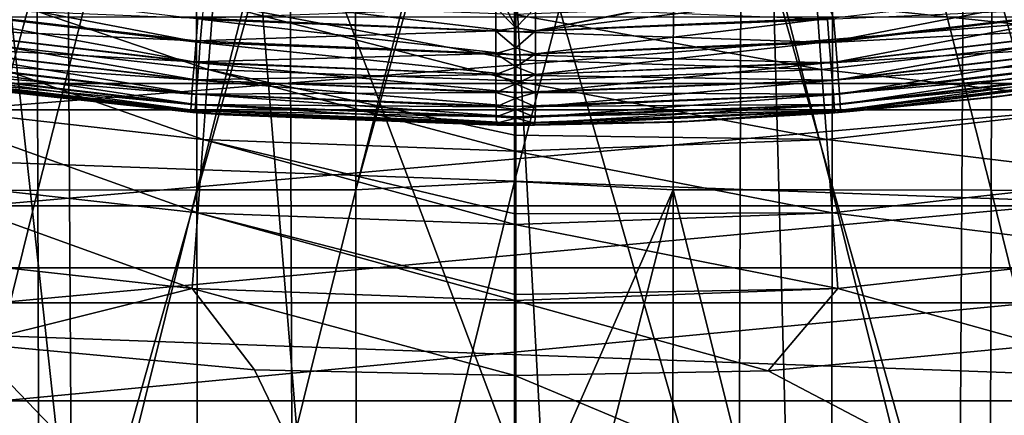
# Model space of a CAD drawing. Header units: metres. Extents: x -104 to 104, y -68 to 90.
# Tile 406 of 656: x -2.9 to 2.86, y 18.59 to 20.9. Entities that reach past the tile are written whole.
import ezdxf

# ---------------------------------------------------------------- set-up
doc = ezdxf.new("R2010")
doc.units = ezdxf.units.M
doc.layers.add('solid_FIT-BATH-153_SW0002', color=7, linetype='CONTINUOUS')

msp = doc.modelspace()

# ---------------------------------------------------------------- linework, layer by layer
at = {"layer": 'solid_FIT-BATH-153_SW0002'}
for points in [[(-3.730722, 23.53022, -17.180685), (-2.800738, 23.532537, -17.205959), (-3.716806, 19.904491, -16.449686)], [(-2.800738, 23.532537, -17.205959), (-2.790374, 19.906635, -16.4741), (-3.716806, 19.904491, -16.449686)], [(-2.800738, 23.532537, -17.205959), (-1.867544, 23.53385, -17.219992), (-2.790374, 19.906635, -16.4741)], [(-1.867544, 23.53385, -17.219992), (-1.860697, 19.907848, -16.487654), (-2.790374, 19.906635, -16.4741)], [(-1.867544, 23.53385, -17.219992), (-0.933861, 23.534433, -17.226036), (-1.860697, 19.907848, -16.487654)], [(-0.933861, 23.534433, -17.226036), (-0.93048, 19.90839, -16.49349), (-1.860697, 19.907848, -16.487654)], [(-0.933861, 23.534433, -17.226036), (-0.002496, 23.540899, -17.228666), (-0.93048, 19.90839, -16.49349)], [(-0.93048, 19.90839, -16.49349), (-0.002496, 23.540899, -17.228666), (-0.002551, 23.254467, -17.169165)], [(0.929027, 23.534433, -17.226051), (0.925345, 19.908388, -16.493507), (-0.002816, 19.956404, -16.504152)], [(-0.002551, 23.254467, -17.169165), (0.929027, 23.534433, -17.226051), (-0.002816, 19.956404, -16.504152)], [(0.929027, 23.534433, -17.226051), (1.855658, 19.907846, -16.487701), (0.925345, 19.908388, -16.493507)], [(0.929027, 23.534433, -17.226051), (1.862799, 23.533848, -17.220037), (1.855658, 19.907846, -16.487701)], [(1.862799, 23.533848, -17.220037), (2.785445, 19.906631, -16.474197), (1.855658, 19.907846, -16.487701)], [(1.862799, 23.533848, -17.220037), (2.796097, 23.532537, -17.206053), (2.785445, 19.906631, -16.474197)], [(2.796097, 23.532537, -17.206053), (3.712, 19.90449, -16.449842), (2.785445, 19.906631, -16.474197)], [(2.796097, 23.532537, -17.206053), (3.726197, 23.530222, -17.18084), (3.712, 19.90449, -16.449842)], [(-0.93048, 19.90839, -16.49349), (-0.002551, 23.254467, -17.169165), (-0.002816, 19.956404, -16.504152)], [(-1.315746, 21.816067, -13.808768), (0.004556, 18.306974, -13.128312), (0.004357, 21.860708, -13.821231)], [(1.309702, 17.310938, -12.937481), (1.323622, 21.816061, -13.80872), (0.004357, 21.860708, -13.821231)], [(1.309702, 17.310938, -12.937481), (0.004357, 21.860708, -13.821231), (0.004556, 18.306974, -13.128312)], [(-2.617037, 21.814272, -13.793258), (-3.889553, 21.809914, -13.757654), (-3.848604, 17.305637, -12.889429)], [(-2.617037, 21.814272, -13.793258), (-3.848604, 17.305637, -12.889429), (-2.58859, 17.309361, -12.922978)], [(-1.315746, 21.816067, -13.808768), (-2.617037, 21.814272, -13.793258), (-2.58859, 17.309361, -12.922978)], [(-1.315746, 21.816067, -13.808768), (-2.58859, 17.309361, -12.922978), (-1.300937, 17.310942, -12.937532)], [(-1.315746, 21.816067, -13.808768), (-1.300937, 17.310942, -12.937532), (0.004556, 18.306974, -13.128312)], [(1.309702, 17.310938, -12.937481), (2.596811, 17.309343, -12.922832), (1.323622, 21.816061, -13.80872)], [(2.596811, 17.309343, -12.922832), (2.624451, 21.814255, -13.793118), (1.323622, 21.816061, -13.80872)], [(2.596811, 17.309343, -12.922832), (3.85624, 17.305605, -12.889149), (2.624451, 21.814255, -13.793118)], [(3.85624, 17.305605, -12.889149), (3.896466, 21.809881, -13.757387), (2.624451, 21.814255, -13.793118)], [(15.662336, 20.529631, 1.296502), (-15.662336, 20.529631, 1.296502), (-17.348299, 21.731127, 1.296502)], [(15.662336, 20.529631, 1.296502), (-17.348299, 21.731127, 1.296502), (17.348299, 21.731127, 1.296502)], [(3, -33.664112, 59.796501), (-3, 21.43195, 59.796501), (-1.503199, 21.284964, 59.796501)], [(3, -33.664112, 59.796501), (-3, -33.664112, 59.796501), (-3, 21.43195, 59.796501)], [(3, -33.664112, 59.796501), (1.506204, 21.28516, 59.796501), (3, 21.43195, 59.796501)], [(3, -33.664112, 59.796501), (-1.503199, 21.284964, 59.796501), (0, 21.235888, 59.796501)], [(3, -33.664112, 59.796501), (0, 21.235888, 59.796501), (1.506204, 21.28516, 59.796501)], [(-3.559834, 20.81053, 16.475449), (-1.793335, 20.612017, 16.473705), (-3.504226, 21.19404, 16.692205)], [(-1.793335, 20.612017, 16.473705), (-1.765217, 20.998407, 16.690477), (-3.504226, 21.19404, 16.692205)], [(3.559835, 20.810535, 16.475451), (3.504228, 21.194033, 16.692202), (1.765218, 20.998404, 16.690474)], [(-3.667453, 20.984457, 8.487766), (-1.839717, 20.769461, 8.487767), (-3.646641, 21.116732, 8.405639)], [(-1.839717, 20.769461, 8.487767), (-1.829277, 20.902956, 8.40564), (-3.646641, 21.116732, 8.405639)], [(1.873631, 20.779406, 13.267046), (1.862918, 20.912743, 13.347444), (3.596302, 21.114904, 13.352827)], [(3.617364, 20.983046, 13.272359), (1.873631, 20.779406, 13.267046), (3.596302, 21.114904, 13.352827)], [(-1.829277, 20.902956, 8.40564), (-0.000779, 20.831511, 8.405641), (-1.817938, 21.047623, 8.345493)], [(-0.000779, 20.831511, 8.405641), (-0.000772, 20.976622, 8.345494), (-1.817938, 21.047623, 8.345493)], [(0.120505, 20.836998, 13.351925), (0.93851, 20.99589, 13.405107), (1.803587, 21.04339, 13.416666)], [(1.862918, 20.912743, 13.347444), (0.120505, 20.836998, 13.351925), (1.803587, 21.04339, 13.416666)], [(-3.685977, 20.866512, 8.589849), (-1.849009, 20.650433, 8.589849), (-3.667453, 20.984457, 8.487766)], [(-1.849009, 20.650433, 8.589849), (-1.839717, 20.769461, 8.487767), (-3.667453, 20.984457, 8.487766)], [(-3.628144, 20.860962, 13.169109), (-3.609053, 20.981764, 13.27232), (-1.864805, 20.778704, 13.267037)], [(-1.864805, 20.778704, 13.267037), (-3.609053, 20.981764, 13.27232), (-1.854152, 20.912045, 13.347436)], [(-1.854152, 20.912045, 13.347436), (-0.111065, 20.973394, 13.415655), (-0.111263, 20.837366, 13.351409)], [(-1.793335, 20.612017, 16.473705), (0, 20.545403, 16.473038), (-1.765217, 20.998407, 16.690477)], [(0, 20.668043, 16.535679), (0, 20.933069, 16.689974), (-1.765217, 20.998407, 16.690477)], [(0, 20.545403, 16.473038), (0, 20.668043, 16.535679), (-1.765217, 20.998407, 16.690477)], [(0.004609, 20.855457, 13.367436), (-0.111263, 20.837366, 13.351409), (-0.111065, 20.973394, 13.415655)], [(0.004609, 20.855457, 13.367436), (-0.111065, 20.973394, 13.415655), (-0.053344, 20.974268, 13.412457)], [(0.004609, 20.855457, 13.367436), (-0.053344, 20.974268, 13.412457), (0.004584, 20.973145, 13.4156)], [(-0.000779, 20.831511, 8.405641), (1.827724, 20.902834, 8.405642), (-0.000772, 20.976622, 8.345494)], [(1.793335, 20.612019, 16.473707), (1.765218, 20.998404, 16.690474), (0, 20.933069, 16.689974)], [(0.120234, 20.973495, 13.415518), (0.004609, 20.855457, 13.367436), (0.004584, 20.973145, 13.4156)], [(0.120505, 20.836998, 13.351925), (0.004609, 20.855457, 13.367436), (0.120234, 20.973495, 13.415518)], [(0.120505, 20.836998, 13.351925), (0.120234, 20.973495, 13.415518), (0.917142, 20.995012, 13.405167)], [(0.120505, 20.836998, 13.351925), (0.917142, 20.995012, 13.405167), (0.93851, 20.99589, 13.405107)], [(1.793335, 20.612019, 16.473707), (3.559835, 20.810535, 16.475451), (1.765218, 20.998404, 16.690474)], [(1.838157, 20.769339, 8.487769), (3.665907, 20.984213, 8.487769), (1.827724, 20.902834, 8.405642)], [(3.684426, 20.866268, 8.589851), (3.665907, 20.984213, 8.487769), (1.838157, 20.769339, 8.487769)], [(1.883432, 20.657242, 13.163834), (1.873631, 20.779406, 13.267046), (3.617364, 20.983046, 13.272359)], [(3.636496, 20.862251, 13.169148), (1.883432, 20.657242, 13.163834), (3.617364, 20.983046, 13.272359)], [(-3.472834, 20.916769, 72.796501), (-3.266659, 20.375042, 72.796501), (3.472833, 20.916769, 72.796501)], [(-3.266659, 20.375042, 72.796501), (3.266659, 20.37504, 72.796501), (3.472833, 20.916769, 72.796501)], [(-1.864805, 20.778704, 13.267037), (-1.854152, 20.912045, 13.347436), (-0.111263, 20.837366, 13.351409)], [(-1.839717, 20.769461, 8.487767), (-0.000783, 20.697609, 8.487768), (-1.829277, 20.902956, 8.40564)], [(-0.000783, 20.697609, 8.487768), (-0.000779, 20.831511, 8.405641), (-1.829277, 20.902956, 8.40564)], [(1.838157, 20.769339, 8.487769), (1.827724, 20.902834, 8.405642), (-0.000779, 20.831511, 8.405641)], [(1.793335, 20.612019, 16.473707), (0, 20.933069, 16.689974), (0, 20.668043, 16.535679)], [(0.120763, 20.703674, 13.271416), (0.120505, 20.836998, 13.351925), (1.862918, 20.912743, 13.347444)], [(1.873631, 20.779406, 13.267046), (0.120763, 20.703674, 13.271416), (1.862918, 20.912743, 13.347444)], [(-3.701766, 20.76581, 8.709366), (-1.856928, 20.548807, 8.709367), (-3.685977, 20.866512, 8.589849)], [(-1.856928, 20.548807, 8.709367), (-1.849009, 20.650433, 8.589849), (-3.685977, 20.866512, 8.589849)], [(-3.64443, 20.756588, 13.046241), (-3.628144, 20.860962, 13.169109), (-1.874559, 20.656538, 13.163826)], [(-1.874559, 20.656538, 13.163826), (-3.628144, 20.860962, 13.169109), (-1.864805, 20.778704, 13.267037)], [(0.004609, 20.855457, 13.367436), (0.004634, 20.737724, 13.300042), (-0.111263, 20.837366, 13.351409)], [(0.120505, 20.836998, 13.351925), (0.004634, 20.737724, 13.300042), (0.004609, 20.855457, 13.367436)], [(1.847443, 20.650311, 8.58985), (3.684426, 20.866268, 8.589851), (1.838157, 20.769339, 8.487769)], [(3.700209, 20.765566, 8.70937), (3.684426, 20.866268, 8.589851), (1.847443, 20.650311, 8.58985)], [(1.891767, 20.551691, 13.040898), (1.883432, 20.657242, 13.163834), (3.636496, 20.862251, 13.169148)], [(3.652802, 20.757883, 13.046281), (1.891767, 20.551691, 13.040898), (3.636496, 20.862251, 13.169148)], [(-3.618987, 20.40415, 16.301832), (-1.823232, 20.202555, 16.300066), (-3.559834, 20.81053, 16.475449)], [(-1.823232, 20.202555, 16.300066), (-1.793335, 20.612017, 16.473705), (-3.559834, 20.81053, 16.475449)], [(-1.864805, 20.778704, 13.267037), (-0.111263, 20.837366, 13.351409), (-0.111456, 20.704302, 13.270329)], [(0.004634, 20.737724, 13.300042), (-0.111456, 20.704302, 13.270329), (-0.111263, 20.837366, 13.351409)], [(-0.000783, 20.697609, 8.487768), (1.838157, 20.769339, 8.487769), (-0.000779, 20.831511, 8.405641)], [(0.120763, 20.703674, 13.271416), (0.004634, 20.737724, 13.300042), (0.120505, 20.836998, 13.351925)], [(3.618985, 20.404171, 16.30184), (3.559835, 20.810535, 16.475451), (1.793335, 20.612019, 16.473707)], [(-3.714437, 20.684835, 8.843371), (-1.863284, 20.467094, 8.843372), (-3.701766, 20.76581, 8.709366)], [(-1.863284, 20.467094, 8.843372), (-1.856928, 20.548807, 8.709367), (-3.701766, 20.76581, 8.709366)], [(-3.657131, 20.673361, 12.907851), (-3.64443, 20.756588, 13.046241), (-1.88287, 20.550983, 13.040891)], [(-1.88287, 20.550983, 13.040891), (-3.64443, 20.756588, 13.046241), (-1.874559, 20.656538, 13.163826)], [(-1.874559, 20.656538, 13.163826), (-1.864805, 20.778704, 13.267037), (-0.111456, 20.704302, 13.270329)], [(-1.849009, 20.650433, 8.589849), (-0.000785, 20.578218, 8.589849), (-1.839717, 20.769461, 8.487767)], [(-0.000785, 20.578218, 8.589849), (-0.000783, 20.697609, 8.487768), (-1.839717, 20.769461, 8.487767)], [(0.004634, 20.737724, 13.300042), (0.004658, 20.627653, 13.216146), (-0.111456, 20.704302, 13.270329)], [(1.847443, 20.650311, 8.58985), (1.838157, 20.769339, 8.487769), (-0.000783, 20.697609, 8.487768)], [(0.120763, 20.703674, 13.271416), (0.004658, 20.627653, 13.216146), (0.004634, 20.737724, 13.300042)], [(0.12085, 20.581573, 13.168169), (0.120763, 20.703674, 13.271416), (1.873631, 20.779406, 13.267046)], [(1.883432, 20.657242, 13.163834), (0.12085, 20.581573, 13.168169), (1.873631, 20.779406, 13.267046)], [(1.855357, 20.548685, 8.709369), (3.700209, 20.765566, 8.70937), (1.847443, 20.650311, 8.58985)], [(3.712878, 20.684591, 8.843374), (3.700209, 20.765566, 8.70937), (1.855357, 20.548685, 8.709369)], [(1.898155, 20.467535, 12.902386), (1.891767, 20.551691, 13.040898), (3.652802, 20.757883, 13.046281)], [(3.665511, 20.67466, 12.907891), (1.898155, 20.467535, 12.902386), (3.652802, 20.757883, 13.046281)], [(-3.723694, 20.625589, 8.988557), (-1.867926, 20.40731, 8.988558), (-3.714437, 20.684835, 8.843371)], [(-1.867926, 20.40731, 8.988558), (-1.863284, 20.467094, 8.843372), (-3.714437, 20.684835, 8.843371)], [(-3.665857, 20.613747, 12.759727), (-3.657131, 20.673361, 12.907851), (-1.889247, 20.466829, 12.902378)], [(-1.889247, 20.466829, 12.902378), (-3.657131, 20.673361, 12.907851), (-1.88287, 20.550983, 13.040891)], [(-1.874559, 20.656538, 13.163826), (-0.111456, 20.704302, 13.270329), (-0.111495, 20.581953, 13.167771)], [(0.004658, 20.627653, 13.216146), (-0.111495, 20.581953, 13.167771), (-0.111456, 20.704302, 13.270329)], [(-0.000785, 20.578218, 8.589849), (1.847443, 20.650311, 8.58985), (-0.000783, 20.697609, 8.487768)], [(0.12085, 20.581573, 13.168169), (0.004658, 20.627653, 13.216146), (0.120763, 20.703674, 13.271416)], [(1.86171, 20.466972, 8.843373), (3.712878, 20.684591, 8.843374), (1.855357, 20.548685, 8.709369)], [(3.722133, 20.625345, 8.988561), (3.712878, 20.684591, 8.843374), (1.86171, 20.466972, 8.843373)], [(1.902335, 20.40728, 12.754107), (1.898155, 20.467535, 12.902386), (3.665511, 20.67466, 12.907891)], [(3.67425, 20.615047, 12.759768), (1.902335, 20.40728, 12.754107), (3.665511, 20.67466, 12.907891)], [(-3.72932, 20.589537, 9.141342), (-1.870748, 20.37093, 9.141343), (-3.723694, 20.625589, 8.988557)], [(-1.870748, 20.37093, 9.141343), (-1.867926, 20.40731, 8.988558), (-3.723694, 20.625589, 8.988557)], [(-3.670405, 20.57902, 12.607952), (-3.665857, 20.613747, 12.759727), (-1.893414, 20.406572, 12.7541)], [(-1.893414, 20.406572, 12.7541), (-3.665857, 20.613747, 12.759727), (-1.889247, 20.466829, 12.902378)], [(-1.88287, 20.550983, 13.040891), (-1.874559, 20.656538, 13.163826), (-0.111495, 20.581953, 13.167771)], [(-1.856928, 20.548807, 8.709367), (-0.000788, 20.476286, 8.709368), (-1.849009, 20.650433, 8.589849)], [(-0.000788, 20.476286, 8.709368), (-0.000785, 20.578218, 8.589849), (-1.849009, 20.650433, 8.589849)], [(-1.823232, 20.202555, 16.300066), (0, 20.134838, 16.299391), (-1.793335, 20.612017, 16.473705)], [(0, 20.22785, 16.334112), (0, 20.545403, 16.473038), (-1.793335, 20.612017, 16.473705)], [(0, 20.134838, 16.299391), (0, 20.22785, 16.334112), (-1.793335, 20.612017, 16.473705)], [(0.004658, 20.627653, 13.216146), (0.004712, 20.52832, 13.116562), (-0.111495, 20.581953, 13.167771)], [(1.855357, 20.548685, 8.709369), (1.847443, 20.650311, 8.58985), (-0.000785, 20.578218, 8.589849)], [(1.793335, 20.612019, 16.473707), (0, 20.668043, 16.535679), (0, 20.545403, 16.473038)], [(1.823232, 20.202566, 16.30007), (1.793335, 20.612019, 16.473707), (0, 20.545403, 16.473038)], [(0.12085, 20.581573, 13.168169), (0.004712, 20.52832, 13.116562), (0.004658, 20.627653, 13.216146)], [(0.120623, 20.476177, 13.04535), (0.12085, 20.581573, 13.168169), (1.883432, 20.657242, 13.163834)], [(1.891767, 20.551691, 13.040898), (0.120623, 20.476177, 13.04535), (1.883432, 20.657242, 13.163834)], [(1.823232, 20.202566, 16.30007), (3.618985, 20.404171, 16.30184), (1.793335, 20.612019, 16.473707)], [(1.866351, 20.407187, 8.98856), (3.722133, 20.625345, 8.988561), (1.86171, 20.466972, 8.843373)], [(3.727757, 20.589291, 9.141345), (3.722133, 20.625345, 8.988561), (1.866351, 20.407187, 8.98856)], [(1.904137, 20.372215, 12.602167), (1.902335, 20.40728, 12.754107), (3.67425, 20.615047, 12.759768)], [(3.678821, 20.580326, 12.607994), (1.904137, 20.372215, 12.602167), (3.67425, 20.615047, 12.759768)], [(-3.72932, 20.589537, 9.141342), (-3.3867, 20.526043, 9.296542), (-1.870748, 20.37093, 9.141343)], [(-1.895193, 20.371506, 12.60216), (-3.670405, 20.57902, 12.607952), (-1.893414, 20.406572, 12.7541)], [(-3.65245, 20.565441, 12.458537), (-3.670405, 20.57902, 12.607952), (-1.895193, 20.371506, 12.60216)], [(-1.881739, 20.359772, 12.454519), (-3.65245, 20.565441, 12.458537), (-1.895193, 20.371506, 12.60216)], [(-3.3867, 20.526043, 9.296542), (-3.65245, 20.565441, 12.458537), (-1.881739, 20.359772, 12.454519)], [(-1.88287, 20.550983, 13.040891), (-0.111495, 20.581953, 13.167771), (-0.111243, 20.476124, 13.045412)], [(0.004712, 20.52832, 13.116562), (-0.111243, 20.476124, 13.045412), (-0.111495, 20.581953, 13.167771)], [(-0.000788, 20.476286, 8.709368), (1.855357, 20.548685, 8.709369), (-0.000785, 20.578218, 8.589849)], [(0.120623, 20.476177, 13.04535), (0.004712, 20.52832, 13.116562), (0.12085, 20.581573, 13.168169)], [(1.869171, 20.370806, 9.141345), (3.727757, 20.589291, 9.141345), (1.866351, 20.407187, 8.98856)], [(1.869171, 20.370806, 9.141345), (2.802807, 20.450111, 9.296545), (3.727757, 20.589291, 9.141345)], [(1.9795, 20.367661, 12.454516), (1.904137, 20.372215, 12.602167), (3.678821, 20.580326, 12.607994)], [(2.909883, 20.462946, 12.455572), (1.9795, 20.367661, 12.454516), (3.678821, 20.580326, 12.607994)], [(3.727757, 20.589291, 9.141345), (2.802807, 20.450111, 9.296545), (3.73041, 20.577576, 9.296545)], [(3.73041, 20.577576, 9.296545), (2.802807, 20.450111, 9.296545), (2.909883, 20.462946, 12.455572)], [(13.890373, 19.451752, 1.296502), (-13.890373, 19.451752, 1.296502), (-15.662336, 20.529631, 1.296502)], [(13.890373, 19.451752, 1.296502), (-15.662336, 20.529631, 1.296502), (15.662336, 20.529631, 1.296502)], [(-1.697545, 20.345999, 9.296543), (-3.3867, 20.526043, 9.296542), (-1.881739, 20.359772, 12.454519)], [(-1.870748, 20.37093, 9.141343), (-3.3867, 20.526043, 9.296542), (-1.697545, 20.345999, 9.296543)], [(-1.889247, 20.466829, 12.902378), (-1.88287, 20.550983, 13.040891), (-0.111243, 20.476124, 13.045412)], [(-1.863284, 20.467094, 8.843372), (-0.000789, 20.394327, 8.843372), (-1.856928, 20.548807, 8.709367)], [(-0.000789, 20.394327, 8.843372), (-0.000788, 20.476286, 8.709368), (-1.856928, 20.548807, 8.709367)], [(0.004712, 20.52832, 13.116562), (0.004652, 20.444666, 13.003986), (-0.111243, 20.476124, 13.045412)], [(1.86171, 20.466972, 8.843373), (1.855357, 20.548685, 8.709369), (-0.000788, 20.476286, 8.709368)], [(1.823232, 20.202566, 16.30007), (0, 20.545403, 16.473038), (0, 20.22785, 16.334112)], [(0.120623, 20.476177, 13.04535), (0.004652, 20.444666, 13.003986), (0.004712, 20.52832, 13.116562)], [(0.119972, 20.392988, 12.908659), (0.120623, 20.476177, 13.04535), (1.891767, 20.551691, 13.040898)], [(1.898155, 20.467535, 12.902386), (0.119972, 20.392988, 12.908659), (1.891767, 20.551691, 13.040898)], [(-1.893414, 20.406572, 12.7541), (-1.889247, 20.466829, 12.902378), (-0.110573, 20.393513, 12.908451)], [(-1.889247, 20.466829, 12.902378), (-0.111243, 20.476124, 13.045412), (-0.110573, 20.393513, 12.908451)], [(-1.867926, 20.40731, 8.988558), (-0.00079, 20.334362, 8.988559), (-1.863284, 20.467094, 8.843372)], [(-0.00079, 20.334362, 8.988559), (-0.000789, 20.394327, 8.843372), (-1.863284, 20.467094, 8.843372)], [(0.004652, 20.444666, 13.003986), (-0.110573, 20.393513, 12.908451), (-0.111243, 20.476124, 13.045412)], [(0.004652, 20.444666, 13.003986), (0.004488, 20.378036, 12.879758), (-0.110573, 20.393513, 12.908451)], [(-0.000789, 20.394327, 8.843372), (1.86171, 20.466972, 8.843373), (-0.000788, 20.476286, 8.709368)], [(1.866351, 20.407187, 8.98856), (1.86171, 20.466972, 8.843373), (-0.000789, 20.394327, 8.843372)], [(0.119972, 20.392988, 12.908659), (0.004488, 20.378036, 12.879758), (0.004652, 20.444666, 13.003986)], [(0.119972, 20.392988, 12.908659), (0.004652, 20.444666, 13.003986), (0.120623, 20.476177, 13.04535)], [(0.118832, 20.33276, 12.76128), (0.119972, 20.392988, 12.908659), (1.898155, 20.467535, 12.902386)], [(1.902335, 20.40728, 12.754107), (0.118832, 20.33276, 12.76128), (1.898155, 20.467535, 12.902386)], [(1.869171, 20.370806, 9.141345), (1.870937, 20.358925, 9.296544), (2.802807, 20.450111, 9.296545)], [(2.802807, 20.450111, 9.296545), (1.870937, 20.358925, 9.296544), (1.9795, 20.367661, 12.454516)], [(2.802807, 20.450111, 9.296545), (1.9795, 20.367661, 12.454516), (2.909883, 20.462946, 12.455572)], [(-3.681095, 19.978985, 16.173971), (-1.854612, 19.774136, 16.172163), (-3.618987, 20.40415, 16.301832)], [(-1.854612, 19.774136, 16.172163), (-1.823232, 20.202555, 16.300066), (-3.618987, 20.40415, 16.301832)], [(-1.895193, 20.371506, 12.60216), (-1.893414, 20.406572, 12.7541), (-0.109403, 20.334019, 12.761011)], [(-1.893414, 20.406572, 12.7541), (-0.110573, 20.393513, 12.908451), (-0.109403, 20.334019, 12.761011)], [(-1.870748, 20.37093, 9.141343), (-0.000791, 20.297871, 9.141344), (-1.867926, 20.40731, 8.988558)], [(-0.000791, 20.297871, 9.141344), (-0.00079, 20.334362, 8.988559), (-1.867926, 20.40731, 8.988558)], [(0.004488, 20.378036, 12.879758), (-0.109403, 20.334019, 12.761011), (-0.110573, 20.393513, 12.908451)], [(-0.00079, 20.334362, 8.988559), (1.866351, 20.407187, 8.98856), (-0.000789, 20.394327, 8.843372)], [(1.869171, 20.370806, 9.141345), (1.866351, 20.407187, 8.98856), (-0.00079, 20.334362, 8.988559)], [(0.118832, 20.33276, 12.76128), (0.004488, 20.378036, 12.879758), (0.119972, 20.392988, 12.908659)], [(0.117135, 20.297329, 12.609056), (0.118832, 20.33276, 12.76128), (1.902335, 20.40728, 12.754107)], [(1.904137, 20.372215, 12.602167), (0.117135, 20.297329, 12.609056), (1.902335, 20.40728, 12.754107)], [(3.68109, 19.979023, 16.173979), (3.618985, 20.404171, 16.30184), (1.823232, 20.202566, 16.30007)], [(-3.266659, 20.375042, 72.796501), (-3.118485, 19.815269, 72.796501), (3.266659, 20.37504, 72.796501)], [(-3.118485, 19.815269, 72.796501), (3.118485, 19.815269, 72.796501), (3.266659, 20.37504, 72.796501)], [(-1.895193, 20.371506, 12.60216), (-0.109403, 20.334019, 12.761011), (-0.10769, 20.297974, 12.608831)], [(-1.881739, 20.359772, 12.454519), (-1.895193, 20.371506, 12.60216), (-0.10769, 20.297974, 12.608831)], [(-1.881739, 20.359772, 12.454519), (-0.10769, 20.297974, 12.608831), (-0.1054, 20.286119, 12.458679)], [(-1.697545, 20.345999, 9.296543), (-1.881739, 20.359772, 12.454519), (-0.1054, 20.286119, 12.458679)], [(-1.870748, 20.37093, 9.141343), (-1.697545, 20.345999, 9.296543), (-0.000791, 20.297871, 9.141344)], [(-1.697545, 20.345999, 9.296543), (-0.1054, 20.286119, 12.458679), (-0.051517, 20.285944, 12.459122)], [(0.000074, 20.285889, 9.296545), (-1.697545, 20.345999, 9.296543), (-0.051517, 20.285944, 12.459122)], [(-0.000791, 20.297871, 9.141344), (-1.697545, 20.345999, 9.296543), (0.000074, 20.285889, 9.296545)], [(0.004488, 20.378036, 12.879758), (0.004273, 20.326923, 12.740555), (-0.109403, 20.334019, 12.761011)], [(0.004273, 20.326923, 12.740555), (-0.10769, 20.297974, 12.608831), (-0.109403, 20.334019, 12.761011)], [(0.004273, 20.326923, 12.740555), (0.003907, 20.296085, 12.598271), (-0.10769, 20.297974, 12.608831)], [(-0.000791, 20.297871, 9.141344), (0.936218, 20.304155, 9.296545), (1.869171, 20.370806, 9.141345)], [(-0.000791, 20.297871, 9.141344), (1.869171, 20.370806, 9.141345), (-0.00079, 20.334362, 8.988559)], [(0.117135, 20.297329, 12.609056), (0.003907, 20.296085, 12.598271), (0.004273, 20.326923, 12.740555)], [(0.118832, 20.33276, 12.76128), (0.004273, 20.326923, 12.740555), (0.004488, 20.378036, 12.879758)], [(0.117135, 20.297329, 12.609056), (0.004273, 20.326923, 12.740555), (0.118832, 20.33276, 12.76128)], [(0.114884, 20.286163, 12.458602), (0.117135, 20.297329, 12.609056), (1.904137, 20.372215, 12.602167)], [(1.047363, 20.308752, 12.455533), (0.114884, 20.286163, 12.458602), (1.904137, 20.372215, 12.602167)], [(1.869171, 20.370806, 9.141345), (0.936218, 20.304155, 9.296545), (1.870937, 20.358925, 9.296544)], [(1.870937, 20.358925, 9.296544), (0.936218, 20.304155, 9.296545), (1.047363, 20.308752, 12.455533)], [(1.9795, 20.367661, 12.454516), (1.047363, 20.308752, 12.455533), (1.904137, 20.372215, 12.602167)], [(1.870937, 20.358925, 9.296544), (1.047363, 20.308752, 12.455533), (1.9795, 20.367661, 12.454516)], [(0.003907, 20.296085, 12.598271), (-0.1054, 20.286119, 12.458679), (-0.10769, 20.297974, 12.608831)], [(0.003907, 20.296085, 12.598271), (0.001313, 20.285889, 12.45962), (-0.1054, 20.286119, 12.458679)], [(0.001313, 20.285889, 12.45962), (-0.051517, 20.285944, 12.459122), (-0.1054, 20.286119, 12.458679)], [(0.000074, 20.285889, 9.296545), (-0.051517, 20.285944, 12.459122), (0.001313, 20.285889, 12.45962)], [(-0.000791, 20.297871, 9.141344), (0.000074, 20.285889, 9.296545), (0.936218, 20.304155, 9.296545)], [(0.936218, 20.304155, 9.296545), (0.000074, 20.285889, 9.296545), (0.114884, 20.286163, 12.458602)], [(0.000074, 20.285889, 9.296545), (0.05739, 20.285957, 12.459107), (0.114884, 20.286163, 12.458602)], [(0.000074, 20.285889, 9.296545), (0.001313, 20.285889, 12.45962), (0.05739, 20.285957, 12.459107)], [(0.05739, 20.285957, 12.459107), (0.001313, 20.285889, 12.45962), (0.003907, 20.296085, 12.598271)], [(0.114884, 20.286163, 12.458602), (0.003907, 20.296085, 12.598271), (0.117135, 20.297329, 12.609056)], [(0.05739, 20.285957, 12.459107), (0.003907, 20.296085, 12.598271), (0.114884, 20.286163, 12.458602)], [(0.936218, 20.304155, 9.296545), (0.114884, 20.286163, 12.458602), (1.047363, 20.308752, 12.455533)], [(1.823232, 20.202566, 16.30007), (0, 20.22785, 16.334112), (0, 20.134838, 16.299391)], [(-1.854612, 19.774136, 16.172163), (0, 19.705069, 16.171448), (-1.823232, 20.202555, 16.300066)], [(0, 19.768293, 16.187033), (0, 20.134838, 16.299391), (-1.823232, 20.202555, 16.300066)], [(0, 19.705069, 16.171448), (0, 19.768293, 16.187033), (-1.823232, 20.202555, 16.300066)], [(1.854611, 19.774155, 16.172169), (1.823232, 20.202566, 16.30007), (0, 20.134838, 16.299391)], [(1.854611, 19.774155, 16.172169), (3.68109, 19.979023, 16.173979), (1.823232, 20.202566, 16.30007)], [(1.854611, 19.774155, 16.172169), (0, 20.134838, 16.299391), (0, 19.768293, 16.187033)], [(-3.745571, 19.53912, 16.094471), (-1.887176, 19.33087, 16.092609), (-3.681095, 19.978985, 16.173971)], [(-1.887176, 19.33087, 16.092609), (-1.854612, 19.774136, 16.172163), (-3.681095, 19.978985, 16.173971)], [(3.745564, 19.539173, 16.094477), (3.68109, 19.979023, 16.173979), (1.854611, 19.774155, 16.172169)], [(-0.93048, 19.90839, -16.49349), (-0.002816, 19.956404, -16.504152), (-0.926356, 16.210648, -15.78852)], [(-0.926356, 16.210648, -15.78852), (-0.002816, 19.956404, -16.504152), (-0.002644, 17.798462, -16.087614)], [(-0.002644, 17.798462, -16.087614), (-0.002816, 19.956404, -16.504152), (0.925345, 19.908388, -16.493507)], [(-3.716806, 19.904491, -16.449686), (-2.790374, 19.906635, -16.4741), (-3.701071, 16.207214, -15.746211)], [(-2.790374, 19.906635, -16.4741), (-2.778546, 16.209101, -15.769798), (-3.701071, 16.207214, -15.746211)], [(-2.790374, 19.906635, -16.4741), (-1.860697, 19.907848, -16.487654), (-2.778546, 16.209101, -15.769798)], [(-1.860697, 19.907848, -16.487654), (-1.852745, 16.210169, -15.782887), (-2.778546, 16.209101, -15.769798)], [(-1.860697, 19.907848, -16.487654), (-0.93048, 19.90839, -16.49349), (-1.852745, 16.210169, -15.782887)], [(-0.93048, 19.90839, -16.49349), (-0.926356, 16.210648, -15.78852), (-1.852745, 16.210169, -15.782887)], [(-0.002644, 17.798462, -16.087614), (0.925345, 19.908388, -16.493507), (-0.002376, 16.247904, -15.796629)], [(0.925345, 19.908388, -16.493507), (0.922014, 16.210646, -15.788533), (-0.002376, 16.247904, -15.796629)], [(0.925345, 19.908388, -16.493507), (1.848483, 16.210165, -15.782927), (0.922014, 16.210646, -15.788533)], [(0.925345, 19.908388, -16.493507), (1.855658, 19.907846, -16.487701), (1.848483, 16.210165, -15.782927)], [(1.855658, 19.907846, -16.487701), (2.774376, 16.209095, -15.769876), (1.848483, 16.210165, -15.782927)], [(1.855658, 19.907846, -16.487701), (2.785445, 19.906631, -16.474197), (2.774376, 16.209095, -15.769876)], [(2.785445, 19.906631, -16.474197), (3.697006, 16.207209, -15.74634), (2.774376, 16.209095, -15.769876)], [(2.785445, 19.906631, -16.474197), (3.712, 19.90449, -16.449842), (3.697006, 16.207209, -15.74634)], [(-3.118485, 19.815269, 72.796501), (-3.029448, 19.247725, 72.796501), (3.118485, 19.815269, 72.796501)], [(-3.029448, 19.247725, 72.796501), (3.029448, 19.247725, 72.796501), (3.118485, 19.815269, 72.796501)], [(-1.887176, 19.33087, 16.092609), (0, 19.260889, 16.091963), (-1.854612, 19.774136, 16.172163)], [(0, 19.297543, 16.096569), (0, 19.705069, 16.171448), (-1.854612, 19.774136, 16.172163)], [(0, 19.260889, 16.091963), (0, 19.297543, 16.096569), (-1.854612, 19.774136, 16.172163)], [(1.854611, 19.774155, 16.172169), (0, 19.768293, 16.187033), (0, 19.705069, 16.171448)], [(1.887174, 19.330898, 16.092613), (1.854611, 19.774155, 16.172169), (0, 19.705069, 16.171448)], [(1.887174, 19.330898, 16.092613), (3.745564, 19.539173, 16.094477), (1.854611, 19.774155, 16.172169)], [(-6.796198, 19.743778, 16.071878), (-7.519073, 15.67835, 16.032923), (0, 15.701604, 16.032978)], [(-4.965654, 19.310102, 16.067932), (-6.796198, 19.743778, 16.071878), (0, 15.701604, 16.032978)], [(1.887174, 19.330898, 16.092613), (0, 19.705069, 16.171448), (0, 19.297543, 16.096569)], [(-3.745571, 19.53912, 16.094471), (-3.179797, 19.011217, 16.065207), (-1.887176, 19.33087, 16.092609)], [(1.887174, 19.330898, 16.092613), (3.078965, 19.000685, 16.06513), (3.745564, 19.539173, 16.094477)], [(12.044568, 18.505972, 1.296502), (-12.044568, 18.505972, 1.296502), (-13.890373, 19.451752, 1.296502)], [(12.044568, 18.505972, 1.296502), (-13.890373, 19.451752, 1.296502), (13.890373, 19.451752, 1.296502)], [(-3.179797, 19.011217, 16.065207), (-4.965654, 19.310102, 16.067932), (0, 15.701604, 16.032978)], [(-1.887176, 19.33087, 16.092609), (-3.179797, 19.011217, 16.065207), (-1.522647, 18.85647, 16.063808)], [(-1.887176, 19.33087, 16.092609), (-1.522647, 18.85647, 16.063808), (0, 18.822489, 16.063492)], [(-1.887176, 19.33087, 16.092609), (0, 18.822489, 16.063492), (0, 19.260889, 16.091963)], [(1.887174, 19.330898, 16.092613), (0, 19.260889, 16.091963), (1.481171, 18.850622, 16.063749)], [(1.887174, 19.330898, 16.092613), (0, 19.297543, 16.096569), (0, 19.260889, 16.091963)], [(1.887174, 19.330898, 16.092613), (1.481171, 18.850622, 16.063749), (3.078965, 19.000685, 16.06513)], [(-3.029448, 19.247725, 72.796501), (-3, 18.675392, 72.796501), (3.029448, 19.247725, 72.796501)], [(-3, 18.675392, 72.796501), (3, 18.675392, 72.796501), (3.029448, 19.247725, 72.796501)], [(0, 19.260889, 16.091963), (0, 18.822489, 16.063492), (1.481171, 18.850622, 16.063749)], [(-1.522647, 18.85647, 16.063808), (-3.179797, 19.011217, 16.065207), (0, 15.701604, 16.032978)], [(3.078965, 19.000685, 16.06513), (1.481171, 18.850622, 16.063749), (7.518811, 15.678356, 16.032923)], [(-1.522647, 18.85647, 16.063808), (0, 15.701604, 16.032978), (0, 18.822489, 16.063492)], [(1.481171, 18.850622, 16.063749), (0, 18.822489, 16.063492), (7.518811, 15.678356, 16.032923)], [(7.518811, 15.678356, 16.032923), (0, 18.822489, 16.063492), (0, 15.701604, 16.032978)], [(3, 18.675392, 72.796501), (-3, -33.664112, 72.796501), (3, -33.664112, 72.796501)], [(-3, 18.675392, 72.796501), (-3, -33.664112, 72.796501), (3, 18.675392, 72.796501)]]:
    msp.add_3dface(points, dxfattribs=at)

doc.saveas('drawing.dxf')
